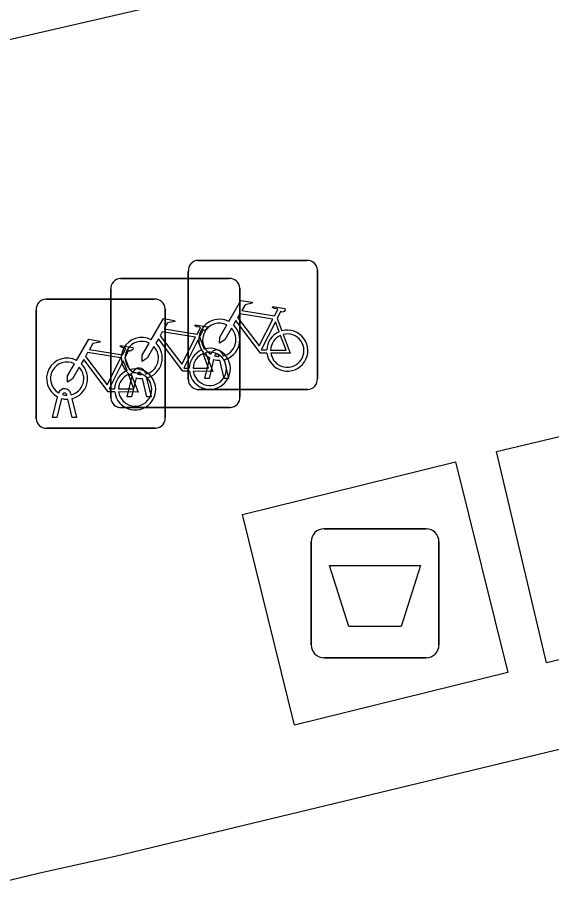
# Model space of a CAD drawing. Extents: x 158038 to 159242, y 380133 to 381214.
# Drawn here: x 158765.83 to 158769.97, y 381103.59 to 381110.3 of the extents above; entities that cross this region are included whole.
import ezdxf

# ---------------------------------------------------------------- set-up
doc = ezdxf.new("R2010")
doc.units = 0
for name, color, linetype in [('IMGEO_Afval_apart_plaats', 7, 'Continuous'), ('IMGEO_Fietsenrek', 7, 'Continuous'), ('IMGEO_Rijbaan_lokaal_open', 7, 'Continuous'), ('IMGEO_Voetpad_gesloten', 7, 'Continuous')]:
    doc.layers.add(name, color=color, linetype=linetype)

msp = doc.modelspace()

# ---------------------------------------------------------------- linework, layer by layer
at = {"layer": 'IMGEO_Afval_apart_plaats'}
for p, q in [((158768.2091, 381106.3405), (158768.9989, 381106.3405)), ((158768.9989, 381106.3405), (158768.2091, 381106.3405)), ((158768.1091, 381105.4415), (158768.1091, 381106.2405)), ((158768.1091, 381106.2405), (158768.1091, 381105.4415)), ((158769.0989, 381106.2405), (158769.0989, 381105.4415)), ((158769.0989, 381105.4415), (158769.0989, 381106.2405)), ((158768.9989, 381105.3415), (158768.2091, 381105.3415)), ((158768.2091, 381105.3415), (158768.9989, 381105.3415))]:
    msp.add_line(p, q, dxfattribs=at)
msp.add_lwpolyline([(158768.2518, 381106.0554), (158768.9562, 381106.0554), (158768.8074, 381105.5845), (158768.4006, 381105.5845), (158768.2518, 381106.0554)], dxfattribs=at)
for centre, start, end in [((158768.2091, 381106.2405), 90, 180), ((158768.2091, 381106.2405), 90, 180), ((158768.9989, 381106.2405), 0, 90), ((158768.9989, 381106.2405), 360, 90), ((158768.2091, 381105.4415), 180, 270), ((158768.2091, 381105.4415), 180, 270), ((158768.9989, 381105.4415), 270, 0), ((158768.9989, 381105.4415), 270, 0)]:
    msp.add_arc(centre, 0.1, start, end, dxfattribs=at)
at = {"layer": 'IMGEO_Fietsenrek'}
for p, q in [((158767.2329, 381108.4185), (158768.0738, 381108.4185)), ((158768.0738, 381108.4185), (158767.2329, 381108.4185)), ((158767.1585, 381107.4939), (158767.1585, 381108.3348)), ((158767.1585, 381108.3348), (158767.1585, 381107.4939)), ((158768.1575, 381108.3441), (158768.1575, 381107.5032)), ((158768.1575, 381107.5032), (158768.1575, 381108.3441)), ((158766.6329, 381108.2775), (158767.4738, 381108.2775)), ((158767.4738, 381108.2775), (158766.6329, 381108.2775)), ((158767.5575, 381108.2031), (158767.5575, 381107.3622)), ((158767.5575, 381107.3622), (158767.5575, 381108.2031)), ((158766.5585, 381107.3529), (158766.5585, 381108.1938)), ((158766.5585, 381108.1938), (158766.5585, 381107.3529)), ((158766.0549, 381108.1175), (158766.8958, 381108.1175)), ((158766.8958, 381108.1175), (158766.0549, 381108.1175)), ((158765.9805, 381107.1929), (158765.9805, 381108.0338)), ((158765.9805, 381108.0338), (158765.9805, 381107.1929)), ((158766.9795, 381108.0431), (158766.9795, 381107.2022)), ((158766.9795, 381107.2022), (158766.9795, 381108.0431)), ((158767.8452, 381107.9682), (158767.8815, 381107.873)), ((158767.2452, 381107.8272), (158767.2815, 381107.732)), ((158766.6672, 381107.6672), (158766.7035, 381107.572)), ((158767.2855, 381107.5033), (158767.3238, 381107.6633)), ((158767.3959, 381107.6749), (158767.3949, 381107.6792)), ((158767.4266, 381107.6864), (158767.4284, 381107.6785)), ((158767.3542, 381107.6511), (158767.3189, 381107.5033)), ((158767.437, 381107.5033), (158767.4031, 381107.645)), ((158767.4354, 381107.6493), (158767.4704, 381107.5033)), ((158766.7959, 381107.5339), (158766.7949, 381107.5382)), ((158766.8266, 381107.5454), (158766.8284, 381107.5375)), ((158766.6855, 381107.3623), (158766.7238, 381107.5223)), ((158766.7542, 381107.5101), (158766.7189, 381107.3623)), ((158766.837, 381107.3623), (158766.8031, 381107.504)), ((158766.8354, 381107.5083), (158766.8704, 381107.3623)), ((158767.3189, 381107.5033), (158767.2855, 381107.5033)), ((158767.4704, 381107.5033), (158767.437, 381107.5033)), ((158768.0831, 381107.4195), (158767.2422, 381107.4195)), ((158767.2422, 381107.4195), (158768.0831, 381107.4195)), ((158766.1075, 381107.2023), (158766.1458, 381107.3623)), ((158766.1762, 381107.3501), (158766.1409, 381107.2023)), ((158766.2179, 381107.3739), (158766.2169, 381107.3782)), ((158766.259, 381107.2023), (158766.2251, 381107.344)), ((158766.2486, 381107.3854), (158766.2504, 381107.3775)), ((158766.2574, 381107.3483), (158766.2924, 381107.2023)), ((158766.7189, 381107.3623), (158766.6855, 381107.3623)), ((158766.8704, 381107.3623), (158766.837, 381107.3623)), ((158767.4831, 381107.2785), (158766.6422, 381107.2785)), ((158766.6422, 381107.2785), (158767.4831, 381107.2785)), ((158766.1409, 381107.2023), (158766.1075, 381107.2023)), ((158766.2924, 381107.2023), (158766.259, 381107.2023)), ((158766.9051, 381107.1185), (158766.0642, 381107.1185)), ((158766.0642, 381107.1185), (158766.9051, 381107.1185))]:
    msp.add_line(p, q, dxfattribs=at)
for points in [[(158767.4711, 381107.9452), (158767.5658, 381108.1087), (158767.652, 381108.0949), (158767.6537, 381108.0862), (158767.5976, 381108.0753), (158767.5714, 381108.03), (158767.8266, 381107.9892)], [(158767.8137, 381107.964), (158767.5569, 381108.005), (158767.5402, 381107.9762), (158767.7072, 381107.7559), (158767.8137, 381107.964)], [(158767.8266, 381107.9892), (158767.8516, 381108.038), (158767.8465, 381108.042), (158767.8233, 381108.0457), (158767.8106, 381108.0532), (158767.8096, 381108.0563), (158767.8118, 381108.0609), (158767.9066, 381108.0458), (158767.9089, 381108.0355), (158767.8995, 381108.0231), (158767.8871, 381108.0167), (158767.8726, 381108.0229), (158767.8452, 381107.9682)], [(158766.8711, 381107.8042), (158766.9658, 381107.9677), (158767.052, 381107.9539), (158767.0537, 381107.9452), (158766.9976, 381107.9343), (158766.9714, 381107.889), (158767.2266, 381107.8482)], [(158767.7668, 381107.7005), (158767.7171, 381107.7006), (158767.5264, 381107.9523), (158767.5074, 381107.9195)], [(158767.8617, 381107.866), (158767.8324, 381107.9428), (158767.723, 381107.7247), (158767.7657, 381107.7246)], [(158767.2137, 381107.823), (158766.9569, 381107.864), (158766.9402, 381107.8352), (158767.1072, 381107.6149), (158767.2137, 381107.823)], [(158767.2266, 381107.8482), (158767.2516, 381107.897), (158767.2465, 381107.901), (158767.2233, 381107.9047), (158767.2106, 381107.9122), (158767.2096, 381107.9153), (158767.2118, 381107.9199), (158767.3066, 381107.9048), (158767.3089, 381107.8945), (158767.2995, 381107.8821), (158767.2871, 381107.8757), (158767.2726, 381107.8819), (158767.2452, 381107.8272)], [(158767.4918, 381107.8927), (158767.4402, 381107.8035), (158767.4003, 381107.7775), (158767.4015, 381107.825), (158767.456, 381107.9192)], [(158766.2931, 381107.6442), (158766.3878, 381107.8077), (158766.474, 381107.7939), (158766.4757, 381107.7852), (158766.4196, 381107.7743), (158766.3934, 381107.729), (158766.6486, 381107.6882)], [(158767.1668, 381107.5595), (158767.1171, 381107.5596), (158766.9264, 381107.8113), (158766.9074, 381107.7785)], [(158767.2617, 381107.725), (158767.2324, 381107.8018), (158767.123, 381107.5837), (158767.1657, 381107.5836)], [(158767.7957, 381107.7245), (158767.9156, 381107.7243), (158767.8724, 381107.8379)], [(158767.8922, 381107.8448), (158767.9472, 381107.7002), (158767.7971, 381107.7005)], [(158766.6486, 381107.6882), (158766.6736, 381107.737), (158766.6685, 381107.741), (158766.6453, 381107.7447), (158766.6326, 381107.7522), (158766.6316, 381107.7553), (158766.6338, 381107.7599), (158766.7286, 381107.7448), (158766.7309, 381107.7345), (158766.7215, 381107.7221), (158766.7091, 381107.7157), (158766.6946, 381107.7219), (158766.6672, 381107.6672)], [(158766.8918, 381107.7517), (158766.8402, 381107.6625), (158766.8003, 381107.6365), (158766.8015, 381107.684), (158766.856, 381107.7782)], [(158766.6357, 381107.663), (158766.3789, 381107.704), (158766.3622, 381107.6752), (158766.5292, 381107.4549), (158766.6357, 381107.663)], [(158767.1957, 381107.5835), (158767.3156, 381107.5833), (158767.2724, 381107.6969)], [(158767.2922, 381107.7038), (158767.3472, 381107.5592), (158767.1971, 381107.5595)], [(158766.3138, 381107.5917), (158766.2622, 381107.5025), (158766.2223, 381107.4765), (158766.2235, 381107.524), (158766.278, 381107.6182)], [(158766.5888, 381107.3995), (158766.5391, 381107.3996), (158766.3484, 381107.6513), (158766.3294, 381107.6185)], [(158766.6837, 381107.565), (158766.6544, 381107.6418), (158766.545, 381107.4237), (158766.5877, 381107.4236)], [(158766.6177, 381107.4235), (158766.7376, 381107.4233), (158766.6944, 381107.5369)], [(158766.7142, 381107.5438), (158766.7692, 381107.3992), (158766.6191, 381107.3995)]]:
    msp.add_lwpolyline(points, dxfattribs=at)
for centre, radius, start, end in [((158767.2362, 381108.3406), 0.0779, 92.4484, 184.28452), ((158767.2362, 381108.3406), 0.0779, 92.4484, 184.28452), ((158768.0796, 381108.3408), 0.0779, 2.4484, 94.28452), ((158768.0796, 381108.3408), 0.0779, 2.4484, 94.28452), ((158766.6362, 381108.1996), 0.0779, 92.4484, 184.28452), ((158766.6362, 381108.1996), 0.0779, 92.4484, 184.28452), ((158767.4796, 381108.1998), 0.0779, 2.4484, 94.28452), ((158767.4796, 381108.1998), 0.0779, 2.4484, 94.28452), ((158766.0582, 381108.0396), 0.0779, 92.4484, 184.28452), ((158766.0582, 381108.0396), 0.0779, 92.4484, 184.28452), ((158766.9016, 381108.0398), 0.0779, 2.4484, 94.28452), ((158766.9016, 381108.0398), 0.0779, 2.4484, 94.28452), ((158767.3981, 381107.8039), 0.159, 62.67661, 242.13685), ((158767.3981, 381107.8039), 0.129, 63.31916, 238.90302), ((158767.3981, 381107.8039), 0.129, 283.60429, 43.43025), ((158767.3981, 381107.8039), 0.159, 283.5766, 46.60424), ((158767.9247, 381107.7199), 0.159, 113.3408, 178.32165), ((158767.9247, 381107.7199), 0.159, 187.0065, 105.77075), ((158766.7981, 381107.6629), 0.159, 62.67661, 242.13685), ((158767.9247, 381107.7199), 0.129, 113.92302, 177.95563), ((158767.9247, 381107.7199), 0.129, 188.67146, 104.58832), ((158766.7981, 381107.6629), 0.129, 63.31916, 238.90302), ((158766.7981, 381107.6629), 0.129, 283.60429, 43.43025), ((158766.7981, 381107.6629), 0.159, 283.5766, 46.60424), ((158767.3247, 381107.5789), 0.159, 187.0065, 105.77075), ((158766.2201, 381107.5029), 0.159, 62.67661, 242.13685), ((158767.3247, 381107.5789), 0.159, 113.3408, 178.32165), ((158767.3247, 381107.5789), 0.129, 113.92302, 177.95563), ((158767.3247, 381107.5789), 0.129, 188.67146, 104.58832), ((158767.3779, 381107.6753), 0.0499, 12.8025, 158.69338), ((158767.3779, 381107.6753), 0.0174, 12.8025, 163.45023), ((158767.3981, 381107.8039), 0.129, 253.41502, 269.02044), ((158766.2201, 381107.5029), 0.129, 63.31916, 238.90302), ((158766.2201, 381107.5029), 0.129, 283.60429, 43.43025), ((158766.2201, 381107.5029), 0.159, 283.5766, 46.60424), ((158767.3981, 381107.8039), 0.159, 253.99666, 271.78671), ((158766.7467, 381107.4189), 0.159, 113.3408, 178.32165), ((158766.7467, 381107.4189), 0.159, 187.0065, 105.77075), ((158766.7467, 381107.4189), 0.129, 113.92302, 177.95563), ((158766.7467, 381107.4189), 0.129, 188.67146, 104.58832), ((158766.7779, 381107.5343), 0.0499, 12.8025, 158.69338), ((158766.7779, 381107.5343), 0.0174, 12.8025, 163.45023), ((158766.7981, 381107.6629), 0.129, 253.41502, 269.02044), ((158766.7981, 381107.6629), 0.159, 253.99666, 271.78671), ((158767.2364, 381107.4972), 0.0779, 182.4484, 274.28452), ((158767.2364, 381107.4972), 0.0779, 182.4484, 274.28452), ((158768.0798, 381107.4974), 0.0779, 272.4484, 4.28452), ((158768.0798, 381107.4974), 0.0779, 272.4484, 4.28452), ((158766.1999, 381107.3743), 0.0499, 12.8025, 158.69338), ((158766.1999, 381107.3743), 0.0174, 12.8025, 163.45023), ((158766.2201, 381107.5029), 0.159, 253.99666, 271.78671), ((158766.2201, 381107.5029), 0.129, 253.41502, 269.02044), ((158766.6364, 381107.3562), 0.0779, 182.4484, 274.28452), ((158766.6364, 381107.3562), 0.0779, 182.4484, 274.28452), ((158767.4798, 381107.3564), 0.0779, 272.4484, 4.28452), ((158767.4798, 381107.3564), 0.0779, 272.4484, 4.28452), ((158766.0584, 381107.1962), 0.0779, 182.4484, 274.28452), ((158766.0584, 381107.1962), 0.0779, 182.4484, 274.28452), ((158766.9018, 381107.1964), 0.0779, 272.4484, 4.28452), ((158766.9018, 381107.1964), 0.0779, 272.4484, 4.28452)]:
    msp.add_arc(centre, radius, start, end, dxfattribs=at)
at = {"layer": 'IMGEO_Rijbaan_lokaal_open'}
for points in [[(158759.475, 381102.116), (158766.042, 381103.686), (158766.592, 381103.807), (158780.282, 381107.103), (158785.072, 381108.25), (158786.071, 381108.489), (158816.055, 381115.592)], [(158784.35, 381114.508), (158769.258, 381110.931), (158765.466, 381110.056), (158765.202, 381109.992), (158762.05, 381109.23), (158759.387, 381108.621), (158758.112, 381108.371)]]:
    msp.add_lwpolyline(points, dxfattribs=at)
at = {"layer": 'IMGEO_Voetpad_gesloten'}
for points in [[(158771.183, 381107.329), (158771.572, 381105.694), (158769.932, 381105.304), (158769.543, 381106.939), (158771.183, 381107.329)], [(158769.228, 381106.86), (158769.631, 381105.229), (158767.98, 381104.821), (158767.577, 381106.452), (158769.228, 381106.86)]]:
    msp.add_lwpolyline(points, dxfattribs=at)

doc.saveas('drawing.dxf')
